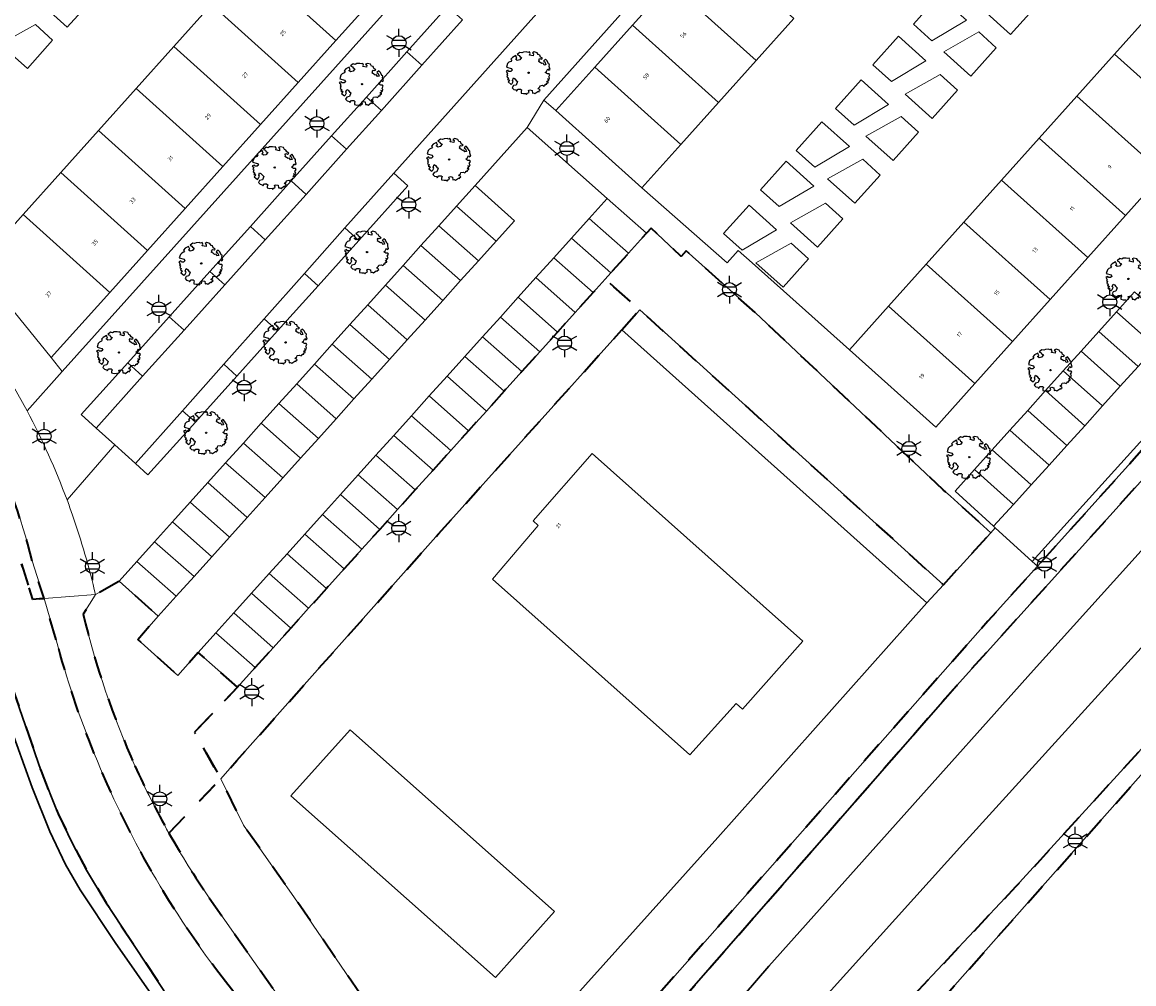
# Model space of a CAD drawing. Extents: x 105780 to 185197, y 477999 to 525027.
# Tile 328 of 562: x 107449 to 107550, y 479243 to 479330. Entities that reach past the tile are written whole.
import ezdxf
from ezdxf.enums import TextEntityAlignment as Align

# ---------------------------------------------------------------- set-up
doc = ezdxf.new("R2010")
doc.units = 0
doc.linetypes.add('XX-HIDDEN', pattern=[4, 2, -2])
for name, color, linetype, lineweight in [('B-GV-GR-BOOM-S', 252, 'Continuous', 25), ('B-GV-GR-MATERIAALGRENS-G', 252, 'XX-HIDDEN', 35), ('B-RO-IE-MEUBILAIR_WEGMEUBILAIR-S', 252, 'Continuous', 25), ('B-WE-GW-WATERGANG_SLOOT_INSTEEK-G', 252, 'Continuous', 30), ('B-XX-KG-KADASTRAAL_BEBOUWING-G', 252, 'Continuous', 20), ('B1-WE-OG-BEBOUWING-T18', 7, 'Continuous', 18), ('B1-WE-OG-TERREIN_ERF-GV', 252, 'Continuous', 18), ('B1-WE-VH-VERHARDING_ASFALT-GV', 252, 'Continuous', 18), ('B1-WE-VH-VERHARDING_BEDRIJFSVLOERPLAAT-GV', 252, 'Continuous', 18), ('B1-WE-VH-VERHARDING_BETONSTRAATSTEEN-GV', 252, 'Continuous', 18)]:
    doc.layers.add(name, color=color, linetype=linetype, lineweight=lineweight)
doc.styles.add('NLCS-ISO', font='NLCS-ISO.ttf')
doc.styles.add('NLCS-ISO-M200-T18', font='NLCS-ISO.ttf', dxfattribs={"height": 0.36})

# ---------------------------------------------------------------- blocks, each defined once
blk = doc.blocks.new('B-SIE-WEG_LICHTMAST-SO')
at = {"ltscale": 0.1}
for p, q in [((0, 1.27), (0, 2.53)), ((-1.1, 0.63), (-2.19, 1.27)), ((1.1, 0.63), (2.19, 1.27)), ((-1.1, -0.63), (-2.19, -1.27)), ((0, -1.27), (0, -2.53)), ((1.1, -0.63), (2.19, -1.27))]:
    blk.add_line(p, q, dxfattribs=at)
at = {"flags": 128}
for points in [[(-1.16, 0.5), (1.16, 0.5)], [(-1.16, -0.5), (1.16, -0.5)]]:
    blk.add_lwpolyline(points, dxfattribs=at)
at = {"ltscale": 0.1}
blk.add_circle((0, 0), 1.27, dxfattribs=at)
at = {"style": 'NLCS-ISO'}
blk.add_attdef('TYPE', text='', height=1.8, dxfattribs=at).set_placement((0, 2.53), align=Align.BOTTOM_CENTER)
blk = doc.blocks.new('B-SGR-BOOM_06')
at = {"linetype": 'Continuous', "flags": 128}
blk.add_lwpolyline([(1.08, 1.41), (1.01, 1.58), (0.88, 1.63), (0.78, 1.81), (0.51, 1.88), (0.34, 1.81), (0.44, 1.71), (0.43, 1.52), (0.09, 1.59), (0.14, 1.73), (0.07, 1.88), (-0.06, 1.84), (-0.19, 1.88), (-0.46, 1.86), (-0.6, 1.79), (-0.78, 1.83), (-1.02, 1.64), (-0.85, 1.56), (-0.8, 1.46), (-0.63, 1.37), (-0.8, 1.16), (-1.02, 1.11), (-1.17, 1.24), (-1.05, 1.29), (-1.15, 1.54), (-1.45, 1.37), (-1.6, 1.21), (-1.52, 1.14), (-1.6, 1.01), (-1.77, 0.94), (-1.89, 0.82), (-2, 0.49), (-1.55, 0.37), (-1.48, 0.22), (-1.6, 0.12), (-1.8, 0.12), (-1.84, 0.22), (-2.04, 0.15), (-1.9, -0.07), (-1.97, -0.15), (-1.89, -0.22), (-1.95, -0.4), (-1.81, -0.47), (-1.89, -0.62), (-1.77, -0.64), (-1.72, -0.68), (-1.85, -0.84), (-1.57, -1.07), (-1.47, -0.97), (-1.38, -0.79), (-1.45, -0.7), (-1.37, -0.47), (-1.25, -0.54), (-1.12, -0.7), (-1, -0.8), (-1.12, -1.12), (-1.37, -1.17), (-1.47, -1.36), (-1.33, -1.51), (-1.13, -1.56), (-1.11, -1.61), (-1.08, -1.66), (-0.93, -1.49), (-0.73, -1.49), (-0.63, -1.56), (-0.68, -1.71), (-0.68, -1.84), (-0.46, -1.89), (-0.24, -1.88), (-0.19, -1.98), (-0.09, -1.86), (0.04, -1.79), (-0.02, -1.6), (0.11, -1.56), (0.31, -1.61), (0.34, -1.84), (0.46, -1.83), (0.58, -1.89), (0.83, -1.69), (0.95, -1.74), (0.93, -1.66), (1.06, -1.59), (0.96, -1.49), (0.85, -1.46), (1.03, -1.29), (1.05, -1.19), (1.26, -1.14), (1.42, -1.22), (1.51, -1.12), (1.51, -1.05), (1.65, -1.05), (1.65, -0.95), (1.78, -0.91), (1.78, -0.82), (1.63, -0.82), (1.82, -0.64), (1.7, -0.57), (1.85, -0.62), (1.9, -0.5), (1.82, -0.37), (1.93, -0.18), (1.87, -0.1), (1.7, -0.1), (1.5, 0.03), (1.63, 0.12), (1.75, 0.34), (1.82, 0.24), (1.95, 0.29), (1.87, 0.57), (1.88, 0.75), (1.8, 0.79), (1.67, 1.06), (1.53, 1.21), (1.35, 1.04), (1.47, 0.97), (1.57, 0.72), (1.41, 0.69), (1.33, 0.85), (1.2, 0.82), (1.06, 0.92), (0.9, 1.01), (0.98, 1.07), (0.93, 1.17), (1.01, 1.27), (1.15, 1.22), (1.26, 1.29)], close=True, dxfattribs=at)
blk.add_circle((0, 0), 0.06)
at = {"style": 'NLCS-ISO'}
blk.add_attdef('SOORT', text='', height=0.3, dxfattribs=at).set_placement((0, -0.36), align=Align.TOP_CENTER)

msp = doc.modelspace()

# ---------------------------------------------------------------- linework, layer by layer
at = {"layer": 'B-GV-GR-MATERIAALGRENS-G', "flags": 128}
for points in [[(107262.464, 479490.731), (107265.484, 479487.874), (107276.024, 479476.633), (107282.415, 479470.567), (107289.304, 479464.029), (107313.697, 479441.546), (107328.536, 479428.194), (107331.815, 479425.074), (107333.032, 479423.818), (107335.502, 479421.583), (107337.831, 479420.22), (107339.202, 479419.134), (107343.12, 479415.59), (107347.434, 479411.594), (107348.805, 479410.199), (107350.016, 479409.073), (107351.385, 479407.711), (107352.713, 479406.2), (107353.992, 479404.361), (107357.176, 479400.211), (107360.52, 479395.451), (107372.137, 479377.787), (107382.056, 479362.868), (107389.063, 479352.502), (107394.873, 479343.654), (107398.748, 479338.043), (107403.269, 479332.187), (107407.701, 479326.815), (107409.868, 479324.452), (107415.029, 479319.133), (107425.588, 479309.612), (107434.103, 479301.631), (107435.645, 479300.049), (107438.144, 479297.231), (107440.241, 479294.003), (107441.695, 479290.303), (107443.801, 479284.619), (107448.306, 479269.672), (107450.841, 479262.238), (107452.4, 479258.38), (107453.723, 479255.666), (107454.963, 479253.305), (107456.738, 479250.337), (107465.75, 479236.64), (107470.317, 479230.185), (107476.847, 479220.593), (107477.588, 479219.427), (107480.009, 479217.206), (107480.785, 479216.318), (107481.314, 479215.499), (107481.926, 479213.985), (107482.185, 479213.038), (107482.526, 479212.135), (107522.681, 479154.299), (107534.708, 479138.373), (107539.591, 479132.147)], [(107597.851, 479318.9), (107573.033, 479290.947), (107567.292, 479287.404), (107568.098, 479286.715), (107568.102, 479286.711), (107568.796, 479286.103), (107572.135, 479289.804), (107572.235, 479289.914), (107573.881, 479288.605), (107577.17, 479292.301), (107578.778, 479294.107), (107580.318, 479295.838), (107581.931, 479297.65), (107583.569, 479299.49), (107585.128, 479301.242), (107586.758, 479303.074), (107588.269, 479304.771), (107589.96, 479306.671), (107591.51, 479308.412), (107593.079, 479310.175), (107594.741, 479312.042), (107596.398, 479313.905), (107597.889, 479315.58), (107599.533, 479317.427), (107602.981, 479321.301), (107604.528, 479323.002), (107602.84, 479324.519), (107593.692, 479332.739), (107588.498, 479333.678), (107563.607, 479305.985), (107540.901, 479280.778), (107536.416, 479275.799), (107499.287, 479233.742), (107493.847, 479227.607), (107493.662, 479227.403), (107492.968, 479226.978), (107492.122, 479226.659), (107491.35, 479226.49), (107490.676, 479226.635), (107489.96, 479227.283), (107489.367, 479228.098), (107489.255, 479228.695), (107488.148, 479229.696), (107473.697, 479250.906), (107469.627, 479256.669), (107469.135, 479257.365), (107467.087, 479261.572), (107462.406, 479256.648)], [(107493.248, 479223.011), (107506.078, 479238.503), (107533.58, 479269.978), (107567.12, 479307.146), (107587.162, 479329.037)], [(107449.072, 479280.983), (107450.089, 479277.783), (107451.114, 479277.86), (107450.036, 479281.253)], [(107452.217, 479274.129), (107451.114, 479277.86), (107450.089, 479277.783), (107449.072, 479280.983)], [(107468.603, 479269.841), (107465.05, 479272.983), (107463.215, 479270.891), (107459.58, 479274.164), (107461.434, 479276.252), (107457.901, 479279.42), (107455.761, 479278.211), (107455.572, 479277.914), (107454.64, 479276.448)], [(107466.034, 479250.809), (107470.09, 479245.053), (107484.274, 479224.978), (107497.992, 479205.564), (107500.101, 479202.244), (107500.185, 479202.128), (107502.747, 479205.184), (107501.239, 479206.528), (107554.669, 479266.9), (107557.684, 479270.307), (107554.172, 479273.355), (107558.207, 479277.819), (107557.166, 479278.757), (107552.233, 479273.198), (107551.558, 479265.646), (107538.961, 479251.814), (107506.371, 479217.178), (107502.355, 479213.708)], [(107462.406, 479256.648), (107467.087, 479261.572), (107464.72, 479265.789), (107468.603, 479269.841)], [(107475.506, 479232.084), (107468.616, 479241.843), (107468.507, 479241.977), (107468.399, 479242.111), (107468.057, 479242.54), (107467.507, 479243.242)]]:
    msp.add_lwpolyline(points, dxfattribs=at)
for points in [[(107515.381, 479303.706), (107509.151, 479309.279), (107508.688, 479308.786), (107505.999, 479311.344), (107505.575, 479310.883), (107503.944, 479309.073), (107502.337, 479307.289), (107501.828, 479306.724), (107504.954, 479303.95), (107532.396, 479279.093), (107536.318, 479283.407), (107536.679, 479283.804), (107533.033, 479287.094), (107532.369, 479287.693)], [(107503.338, 479302.15), (107504.954, 479303.95), (107501.828, 479306.724), (107500.731, 479305.506), (107499.124, 479303.723), (107497.518, 479301.94), (107495.912, 479300.156), (107494.305, 479298.373), (107492.699, 479296.59), (107491.092, 479294.807), (107489.486, 479293.023), (107487.88, 479291.24), (107486.273, 479289.457), (107484.667, 479287.674), (107483.061, 479285.89), (107481.454, 479284.107), (107479.848, 479282.324), (107478.241, 479280.541), (107476.635, 479278.757), (107475.029, 479276.974), (107473.422, 479275.191), (107471.816, 479273.408), (107470.209, 479271.624), (107468.603, 479269.841), (107464.72, 479265.789), (107467.087, 479261.572), (107468.535, 479263.201), (107486.761, 479283.697)]]:
    msp.add_lwpolyline(points, close=True, dxfattribs=at)
for points in [[(107450.036, 479281.253, 0.1206821), (107438.745, 479303.006)], [(107454.64, 479276.448, 0.045162), (107459.329, 479262.74)], [(107455.65, 479263.837, -0.0313912), (107452.217, 479274.129)], [(107467.507, 479243.242, -0.0690891), (107455.65, 479263.837)], [(107459.329, 479262.74, 0.0221669), (107462.406, 479256.648)], [(107462.406, 479256.648, 0.0223334), (107466.034, 479250.809)]]:
    msp.add_lwpolyline(points, format="xyb", dxfattribs=at)
at = {"layer": 'B-WE-GW-WATERGANG_SLOOT_INSTEEK-G', "flags": 128}
for points in [[(107465.75, 479236.64), (107456.738, 479250.337), (107454.963, 479253.305), (107453.723, 479255.666), (107452.4, 479258.38), (107450.841, 479262.238), (107448.306, 479269.672), (107443.801, 479284.619), (107441.695, 479290.303), (107440.241, 479294.003), (107438.144, 479297.231), (107435.645, 479300.049), (107434.103, 479301.631), (107425.588, 479309.612), (107415.029, 479319.133), (107409.868, 479324.452), (107407.701, 479326.815), (107403.269, 479332.187), (107398.748, 479338.043), (107394.873, 479343.654), (107389.063, 479352.502), (107382.056, 479362.868), (107372.137, 479377.787), (107360.52, 479395.451)], [(107587.162, 479329.037), (107567.12, 479307.146), (107533.58, 479269.978), (107506.078, 479238.503), (107493.248, 479223.011)], [(107502.355, 479213.708), (107506.371, 479217.178), (107538.961, 479251.814), (107551.558, 479265.646), (107552.233, 479273.198), (107557.166, 479278.757), (107558.623, 479280.375), (107563.735, 479286.288), (107564.325, 479286.959), (107566.826, 479287.802), (107567.292, 479287.404), (107573.033, 479290.947), (107597.851, 479318.9)], [(107447.958, 479266.549), (107450.052, 479260.783), (107451.65, 479256.798), (107453.068, 479253.812), (107454.37, 479251.519), (107457.552, 479246.751), (107461.474, 479241.158)], [(107461.474, 479241.158), (107457.552, 479246.751), (107454.37, 479251.519), (107453.068, 479253.812), (107451.65, 479256.798), (107450.052, 479260.783), (107447.958, 479266.549)]]:
    msp.add_lwpolyline(points, dxfattribs=at)
for points in [[(107595.03, 479323.219), (107551.74, 479275.029), (107534.15, 479255.644), (107510.097, 479228.949), (107498.52, 479216.368), (107495.838, 479220.473), (107516.611, 479244.623), (107540.538, 479271.366), (107566.108, 479299.725), (107589.468, 479325.691), (107589.416, 479326.482), (107591.303, 479326.665), (107591.325, 479326.402)], [(107551.74, 479275.029), (107595.03, 479323.219), (107591.325, 479326.402), (107591.303, 479326.665), (107589.416, 479326.482), (107589.468, 479325.691), (107566.108, 479299.725), (107540.538, 479271.366), (107516.611, 479244.623), (107495.838, 479220.473), (107498.52, 479216.368), (107510.097, 479228.949), (107534.15, 479255.644)]]:
    msp.add_lwpolyline(points, close=True, dxfattribs=at)
at = {"layer": 'B-XX-KG-KADASTRAAL_BEBOUWING-G', "flags": 128}
for points in [[(107473.054, 479339.13), (107469.648, 479335.334), (107477.478, 479328.312), (107480.883, 479332.108)], [(107511.121, 479337.279), (107507.714, 479333.484), (107515.489, 479326.503), (107518.895, 479330.3)], [(107469.648, 479335.334), (107466.243, 479331.537), (107474.073, 479324.515), (107477.478, 479328.312)], [(107455.503, 479332.045), (107453.938, 479333.475), (107450.761, 479331.693), (107453.215, 479329.493)], [(107507.714, 479333.484), (107504.307, 479329.689), (107512.084, 479322.706), (107515.489, 479326.503)], [(107540.765, 479331.385), (107539.2, 479332.815), (107536.023, 479331.033), (107538.477, 479328.833)], [(107466.243, 479331.537), (107462.837, 479327.741), (107470.667, 479320.718), (107474.073, 479324.515)], [(107532.002, 479332.357), (107529.689, 479329.78), (107531.365, 479328.276), (107534.49, 479330.124)], [(107551.284, 479330.854), (107547.88, 479327.057), (107555.669, 479320.074), (107559.074, 479323.871)], [(107451.894, 479328.313), (107450.329, 479329.743), (107447.152, 479327.961), (107449.606, 479325.76)], [(107504.307, 479329.689), (107500.899, 479325.894), (107508.679, 479318.91), (107512.084, 479322.706)], [(107528.336, 479328.681), (107526.023, 479326.104), (107527.7, 479324.6), (107530.825, 479326.448)], [(107537.173, 479327.636), (107535.608, 479329.067), (107532.431, 479327.284), (107534.885, 479325.084)], [(107462.837, 479327.741), (107459.432, 479323.945), (107467.262, 479316.922), (107470.667, 479320.718)], [(107547.88, 479327.057), (107544.475, 479323.26), (107552.265, 479316.277), (107555.669, 479320.074)], [(107500.899, 479325.894), (107497.363, 479321.955), (107505.144, 479314.968), (107508.679, 479318.91)], [(107524.965, 479324.732), (107522.653, 479322.155), (107524.329, 479320.651), (107527.454, 479322.499)], [(107533.677, 479323.799), (107532.112, 479325.229), (107528.935, 479323.447), (107531.388, 479321.247)], [(107459.432, 479323.945), (107456.026, 479320.148), (107463.857, 479313.125), (107467.262, 479316.922)], [(107544.475, 479323.26), (107541.071, 479319.462), (107548.86, 479312.479), (107552.265, 479316.277)], [(107530.138, 479320), (107528.573, 479321.43), (107525.396, 479319.648), (107527.85, 479317.448)], [(107521.418, 479320.942), (107519.105, 479318.365), (107520.782, 479316.86), (107523.906, 479318.709)], [(107456.026, 479320.148), (107452.621, 479316.352), (107460.452, 479309.328), (107463.857, 479313.125)], [(107541.071, 479319.462), (107537.667, 479315.665), (107545.456, 479308.682), (107548.86, 479312.479)], [(107526.676, 479316.132), (107525.11, 479317.562), (107521.934, 479315.78), (107524.387, 479313.58)], [(107518.195, 479317.377), (107515.882, 479314.8), (107517.559, 479313.296), (107520.683, 479315.144)], [(107452.621, 479316.352), (107449.215, 479312.555), (107457.047, 479305.531), (107460.452, 479309.328)], [(107537.667, 479315.665), (107534.262, 479311.868), (107542.051, 479304.885), (107545.456, 479308.682)], [(107514.84, 479313.416), (107512.527, 479310.839), (107514.203, 479309.335), (107517.328, 479311.183)], [(107523.319, 479312.171), (107521.754, 479313.601), (107518.577, 479311.819), (107521.031, 479309.619)], [(107449.215, 479312.555), (107445.037, 479307.898), (107451.772, 479299.65), (107457.047, 479305.531)], [(107534.262, 479311.868), (107530.858, 479308.07), (107538.647, 479301.087), (107542.051, 479304.885)], [(107520.203, 479308.55), (107518.638, 479309.98), (107515.461, 479308.198), (107517.914, 479305.998)], [(107530.858, 479308.07), (107527.453, 479304.273), (107535.242, 479297.29), (107538.647, 479301.087)], [(107527.453, 479304.273), (107523.915, 479300.326), (107531.704, 479293.344), (107535.242, 479297.29)], [(107513.66, 479268.374), (107514.239, 479267.853), (107519.687, 479274.012), (107500.657, 479290.98), (107495.32, 479284.874), (107495.781, 479284.459), (107491.633, 479279.599), (107509.486, 479263.728)], [(107478.777, 479265.998), (107473.433, 479260.021), (107491.908, 479243.593), (107497.252, 479249.57)]]:
    msp.add_lwpolyline(points, close=True, dxfattribs=at)
at = {"layer": 'B1-WE-OG-TERREIN_ERF-GV', "flags": 128}
for points in [[(107445.037, 479307.898), (107449.215, 479312.555), (107452.621, 479316.352), (107456.026, 479320.148), (107459.432, 479323.945), (107462.837, 479327.741), (107466.243, 479331.537), (107469.648, 479335.334), (107473.054, 479339.13), (107476.459, 479342.926), (107479.865, 479346.723), (107483.271, 479350.519), (107486.676, 479354.315), (107490.082, 479358.112), (107493.487, 479361.908), (107496.893, 479365.704), (107500.298, 479369.501), (107503.704, 479373.297), (107507.109, 479377.093), (107510.5, 479380.873), (107495.673, 479394.185), (107508.901, 479408.918), (107497.25, 479419.527)], [(107530.525, 479361.183), (107496.288, 479322.891), (107497.363, 479321.955), (107500.899, 479325.894), (107504.307, 479329.689), (107507.714, 479333.484)], [(107518.895, 479330.3), (107515.489, 479326.503), (107512.084, 479322.706), (107508.679, 479318.91), (107505.144, 479314.968), (107512.843, 479308.187), (107513.855, 479309.314), (107515.111, 479308.191), (107523.915, 479300.326), (107527.453, 479304.273), (107530.858, 479308.07), (107534.262, 479311.868), (107537.667, 479315.665), (107541.071, 479319.462), (107544.475, 479323.26), (107547.88, 479327.057), (107551.284, 479330.854)]]:
    msp.add_lwpolyline(points, dxfattribs=at)
for points in [[(107519.69, 479372.944), (107518.473, 479374.021), (107514.934, 479370.075), (107511.529, 479366.279), (107508.124, 479362.482), (107504.719, 479358.685), (107501.314, 479354.889), (107497.909, 479351.092), (107494.503, 479347.295), (107491.098, 479343.498), (107487.693, 479339.702), (107484.288, 479335.905), (107480.883, 479332.108), (107477.478, 479328.312), (107474.073, 479324.515), (107470.667, 479320.718), (107467.262, 479316.922), (107463.857, 479313.125), (107460.452, 479309.328), (107457.047, 479305.531), (107451.772, 479299.65), (107452.759, 479298.39)], [(107455.503, 479332.045), (107453.215, 479329.493), (107450.761, 479331.693), (107453.938, 479333.475)], [(107540.765, 479331.385), (107538.477, 479328.833), (107536.023, 479331.033), (107539.2, 479332.815)], [(107532.002, 479332.357), (107534.49, 479330.124), (107531.365, 479328.276), (107529.689, 479329.78)], [(107451.894, 479328.313), (107449.606, 479325.76), (107447.152, 479327.961), (107450.329, 479329.743)], [(107528.336, 479328.681), (107530.825, 479326.448), (107527.7, 479324.6), (107526.023, 479326.104)], [(107537.173, 479327.636), (107534.885, 479325.084), (107532.431, 479327.284), (107535.608, 479329.067)], [(107524.965, 479324.732), (107527.454, 479322.499), (107524.329, 479320.651), (107522.653, 479322.155)], [(107533.677, 479323.799), (107531.388, 479321.247), (107528.935, 479323.447), (107532.112, 479325.229)], [(107530.138, 479320), (107527.85, 479317.448), (107525.396, 479319.648), (107528.573, 479321.43)], [(107521.418, 479320.942), (107523.906, 479318.709), (107520.782, 479316.86), (107519.105, 479318.365)], [(107526.676, 479316.132), (107524.387, 479313.58), (107521.934, 479315.78), (107525.11, 479317.562)], [(107518.195, 479317.377), (107520.683, 479315.144), (107517.559, 479313.296), (107515.882, 479314.8)], [(107514.84, 479313.416), (107517.328, 479311.183), (107514.203, 479309.335), (107512.527, 479310.839)], [(107523.319, 479312.171), (107521.031, 479309.619), (107518.577, 479311.819), (107521.754, 479313.601)], [(107520.203, 479308.55), (107517.914, 479305.998), (107515.461, 479308.198), (107518.638, 479309.98)], [(107504.954, 479303.95), (107503.338, 479302.15), (107530.909, 479277.458), (107532.396, 479279.093)], [(107530.909, 479277.458), (107503.338, 479302.15), (107486.761, 479283.697), (107468.535, 479263.201), (107467.087, 479261.572), (107469.135, 479257.365), (107469.627, 479256.669), (107473.697, 479250.906), (107488.148, 479229.696), (107495.534, 479237.914), (107512.008, 479256.243)], [(107513.66, 479268.374), (107509.486, 479263.728), (107491.633, 479279.599), (107495.781, 479284.459), (107495.32, 479284.874), (107500.657, 479290.98), (107519.687, 479274.012), (107514.239, 479267.853)], [(107536.416, 479275.799), (107540.901, 479280.778), (107540.434, 479281.204), (107537.085, 479284.257), (107536.679, 479283.804), (107536.318, 479283.407), (107532.396, 479279.093), (107530.909, 479277.458), (107512.008, 479256.243), (107495.534, 479237.914), (107488.148, 479229.696), (107489.255, 479228.695), (107489.367, 479228.098), (107489.96, 479227.283), (107490.676, 479226.635), (107491.35, 479226.49), (107492.122, 479226.659), (107492.968, 479226.978), (107493.662, 479227.403), (107493.847, 479227.607), (107499.287, 479233.742)], [(107497.252, 479249.57), (107491.908, 479243.593), (107473.433, 479260.021), (107478.777, 479265.998)]]:
    msp.add_lwpolyline(points, close=True, dxfattribs=at)
at = {"layer": 'B1-WE-VH-VERHARDING_ASFALT-GV', "flags": 128}
for points in [[(107488.944, 479330.154), (107485.262, 479326.053), (107481.607, 479321.98), (107478.448, 479318.462), (107474.793, 479314.39), (107471.111, 479310.289), (107467.455, 479306.216), (107463.773, 479302.115), (107460.026, 479297.941), (107455.827, 479293.263), (107457.5, 479291.747), (107459.377, 479290.049), (107463.628, 479294.832), (107467.356, 479299.026), (107471.017, 479303.145), (107474.653, 479307.235), (107478.314, 479311.354), (107482.723, 479316.315), (107496.174, 479331.316)], [(107550.001, 479298.82), (107548.391, 479297.041), (107546.781, 479295.261), (107545.17, 479293.481), (107543.56, 479291.701), (107541.95, 479289.922), (107540.34, 479288.142), (107538.73, 479286.362), (107536.943, 479284.387), (107537.085, 479284.257), (107540.434, 479281.204), (107563.313, 479306.509)], [(107450.036, 479281.253), (107451.114, 479277.86), (107455.761, 479278.211)], [(107454.64, 479276.448), (107455.572, 479277.914), (107455.761, 479278.211), (107451.114, 479277.86), (107452.217, 479274.129)], [(107470.09, 479245.053), (107466.034, 479250.809)], [(107467.507, 479243.242), (107468.057, 479242.54), (107468.399, 479242.111), (107468.507, 479241.977), (107468.616, 479241.843), (107475.506, 479232.084), (107494.396, 479205.328), (107495.464, 479203.689), (107497.992, 479205.564), (107484.274, 479224.978), (107470.09, 479245.053)]]:
    msp.add_lwpolyline(points, dxfattribs=at)
for points in [[(107488.944, 479330.154), (107487.595, 479331.363), (107483.914, 479327.262), (107485.262, 479326.053)], [(107485.262, 479326.053), (107483.914, 479327.262), (107480.258, 479323.189), (107481.607, 479321.98)], [(107481.607, 479321.98), (107480.258, 479323.189), (107477.1, 479319.671), (107478.448, 479318.462)], [(107484.327, 479294.382), (107485.933, 479296.165), (107487.539, 479297.949), (107489.146, 479299.732), (107490.752, 479301.515), (107492.359, 479303.298), (107493.965, 479305.082), (107495.571, 479306.865), (107497.178, 479308.648), (107498.784, 479310.431), (107500.391, 479312.215), (107502.024, 479314.028), (107494.788, 479320.436), (107490.075, 479315.195), (107493.637, 479312), (107491.977, 479310.158), (107490.371, 479308.375), (107488.765, 479306.592), (107487.158, 479304.808), (107485.552, 479303.025), (107483.945, 479301.242), (107482.339, 479299.459), (107480.733, 479297.675), (107479.126, 479295.892), (107477.52, 479294.109), (107475.913, 479292.326), (107474.307, 479290.542), (107472.701, 479288.759), (107471.094, 479286.976), (107469.488, 479285.193), (107467.881, 479283.409), (107466.275, 479281.626), (107464.669, 479279.843), (107463.062, 479278.06), (107461.434, 479276.252), (107459.58, 479274.164), (107463.215, 479270.891), (107465.05, 479272.983), (107466.656, 479274.766), (107468.263, 479276.55), (107469.869, 479278.333), (107471.476, 479280.116), (107473.082, 479281.899), (107474.688, 479283.683), (107476.295, 479285.466), (107477.901, 479287.249), (107479.508, 479289.032), (107481.114, 479290.816), (107482.72, 479292.599)], [(107478.448, 479318.462), (107477.1, 479319.671), (107473.444, 479315.598), (107474.793, 479314.39)], [(107474.793, 479314.39), (107473.444, 479315.598), (107469.763, 479311.497), (107471.111, 479310.289)], [(107484, 479315.15), (107482.723, 479316.315), (107478.314, 479311.354), (107479.573, 479310.226)], [(107490.075, 479315.195), (107488.394, 479313.327), (107491.977, 479310.158), (107493.637, 479312)], [(107502.024, 479314.028), (107500.391, 479312.215), (107503.944, 479309.073), (107505.575, 479310.883)], [(107488.394, 479313.327), (107486.789, 479311.542), (107490.371, 479308.375), (107491.977, 479310.158)], [(107471.111, 479310.289), (107469.763, 479311.497), (107466.107, 479307.424), (107467.455, 479306.216)], [(107486.789, 479311.542), (107485.185, 479309.758), (107488.765, 479306.592), (107490.371, 479308.375)], [(107500.391, 479312.215), (107498.784, 479310.431), (107502.337, 479307.289), (107503.944, 479309.073)], [(107479.573, 479310.226), (107478.314, 479311.354), (107474.653, 479307.235), (107475.888, 479306.128)], [(107498.784, 479310.431), (107497.178, 479308.648), (107500.731, 479305.506), (107501.828, 479306.724), (107502.337, 479307.289)], [(107485.185, 479309.758), (107483.58, 479307.973), (107487.158, 479304.808), (107488.765, 479306.592)], [(107497.178, 479308.648), (107495.571, 479306.865), (107499.124, 479303.723), (107500.731, 479305.506)], [(107467.455, 479306.216), (107466.107, 479307.424), (107462.426, 479303.323), (107463.773, 479302.115)], [(107483.58, 479307.973), (107481.975, 479306.188), (107485.552, 479303.025), (107487.158, 479304.808)], [(107475.888, 479306.128), (107474.653, 479307.235), (107471.017, 479303.145), (107472.229, 479302.059)], [(107495.571, 479306.865), (107493.965, 479305.082), (107497.518, 479301.94), (107499.124, 479303.723)], [(107481.975, 479306.188), (107480.37, 479304.404), (107483.945, 479301.242), (107485.552, 479303.025)], [(107549.659, 479305.564), (107548.053, 479303.78), (107551.611, 479300.6), (107553.221, 479302.38)], [(107480.37, 479304.404), (107478.765, 479302.619), (107482.339, 479299.459), (107483.945, 479301.242)], [(107493.965, 479305.082), (107492.359, 479303.298), (107495.912, 479300.156), (107497.518, 479301.94)], [(107463.773, 479302.115), (107462.426, 479303.323), (107458.678, 479299.149), (107460.026, 479297.941)], [(107548.053, 479303.78), (107546.448, 479301.997), (107550.001, 479298.82), (107551.611, 479300.6)], [(107472.229, 479302.059), (107471.017, 479303.145), (107467.356, 479299.026), (107468.544, 479297.96)], [(107478.765, 479302.619), (107477.16, 479300.835), (107480.733, 479297.675), (107482.339, 479299.459)], [(107492.359, 479303.298), (107490.752, 479301.515), (107494.305, 479298.373), (107495.912, 479300.156)], [(107490.752, 479301.515), (107489.146, 479299.732), (107492.699, 479296.59), (107494.305, 479298.373)], [(107546.448, 479301.997), (107544.842, 479300.213), (107548.391, 479297.041), (107550.001, 479298.82)], [(107477.16, 479300.835), (107475.555, 479299.05), (107479.126, 479295.892), (107480.733, 479297.675)], [(107489.146, 479299.732), (107487.539, 479297.949), (107491.092, 479294.807), (107492.699, 479296.59)], [(107544.842, 479300.213), (107543.236, 479298.429), (107546.781, 479295.261), (107548.391, 479297.041)], [(107460.026, 479297.941), (107458.678, 479299.149), (107454.485, 479294.478), (107455.827, 479293.263)], [(107468.544, 479297.96), (107467.356, 479299.026), (107463.628, 479294.832), (107464.793, 479293.789)], [(107475.555, 479299.05), (107473.95, 479297.266), (107477.52, 479294.109), (107479.126, 479295.892)], [(107543.236, 479298.429), (107541.63, 479296.646), (107545.17, 479293.481), (107546.781, 479295.261)], [(107487.539, 479297.949), (107485.933, 479296.165), (107489.486, 479293.023), (107491.092, 479294.807)], [(107473.95, 479297.266), (107472.345, 479295.481), (107475.913, 479292.326), (107477.52, 479294.109)], [(107541.63, 479296.646), (107540.024, 479294.862), (107543.56, 479291.701), (107545.17, 479293.481)], [(107472.345, 479295.481), (107470.74, 479293.696), (107474.307, 479290.542), (107475.913, 479292.326)], [(107485.933, 479296.165), (107484.327, 479294.382), (107487.88, 479291.24), (107489.486, 479293.023)], [(107463.628, 479294.832), (107459.377, 479290.049), (107460.509, 479289.024), (107464.793, 479293.789)], [(107484.327, 479294.382), (107482.72, 479292.599), (107486.273, 479289.457), (107487.88, 479291.24)], [(107540.024, 479294.862), (107538.419, 479293.078), (107541.95, 479289.922), (107543.56, 479291.701)], [(107470.74, 479293.696), (107469.135, 479291.912), (107472.701, 479288.759), (107474.307, 479290.542)], [(107482.72, 479292.599), (107481.114, 479290.816), (107484.667, 479287.674), (107486.273, 479289.457)], [(107538.419, 479293.078), (107536.813, 479291.295), (107540.34, 479288.142), (107541.95, 479289.922)], [(107469.135, 479291.912), (107467.53, 479290.127), (107471.094, 479286.976), (107472.701, 479288.759)], [(107536.813, 479291.295), (107535.207, 479289.511), (107538.73, 479286.362), (107540.34, 479288.142)], [(107481.114, 479290.816), (107479.508, 479289.032), (107483.061, 479285.89), (107484.667, 479287.674)], [(107467.53, 479290.127), (107465.926, 479288.343), (107469.488, 479285.193), (107471.094, 479286.976)], [(107535.207, 479289.511), (107533.456, 479287.566), (107536.943, 479284.387), (107538.73, 479286.362)], [(107465.926, 479288.343), (107464.321, 479286.558), (107467.881, 479283.409), (107469.488, 479285.193)], [(107479.508, 479289.032), (107477.901, 479287.249), (107481.454, 479284.107), (107483.061, 479285.89)], [(107477.901, 479287.249), (107476.295, 479285.466), (107479.848, 479282.324), (107481.454, 479284.107)], [(107464.321, 479286.558), (107462.716, 479284.774), (107466.275, 479281.626), (107467.881, 479283.409)], [(107476.295, 479285.466), (107474.688, 479283.683), (107478.241, 479280.541), (107479.848, 479282.324)], [(107462.716, 479284.774), (107461.111, 479282.989), (107464.669, 479279.843), (107466.275, 479281.626)], [(107474.688, 479283.683), (107473.082, 479281.899), (107476.635, 479278.757), (107478.241, 479280.541)], [(107461.111, 479282.989), (107459.506, 479281.205), (107463.062, 479278.06), (107464.669, 479279.843)], [(107473.082, 479281.899), (107471.476, 479280.116), (107475.029, 479276.974), (107476.635, 479278.757)], [(107459.506, 479281.205), (107457.901, 479279.42), (107461.434, 479276.252), (107463.062, 479278.06)], [(107471.476, 479280.116), (107469.869, 479278.333), (107473.422, 479275.191), (107475.029, 479276.974)], [(107469.869, 479278.333), (107468.263, 479276.55), (107471.816, 479273.408), (107473.422, 479275.191)], [(107468.263, 479276.55), (107466.656, 479274.766), (107470.209, 479271.624), (107471.816, 479273.408)], [(107466.656, 479274.766), (107465.05, 479272.983), (107468.603, 479269.841), (107470.209, 479271.624)]]:
    msp.add_lwpolyline(points, close=True, dxfattribs=at)
at = {"layer": 'B1-WE-VH-VERHARDING_ASFALT-GV'}
for points in [[(107449.58, 479294.817, 0.0510718), (107441.893, 479306.316)], [(107438.745, 479303.006, -0.1206821), (107450.036, 479281.253)], [(107453.192, 479286.779, 0.0326076), (107449.58, 479294.817)], [(107453.661, 479285.483, 0.0052696), (107453.192, 479286.779)], [(107455.761, 479278.211, 0.0277656), (107453.661, 479285.483)], [(107459.329, 479262.74, -0.045162), (107454.64, 479276.448)], [(107452.217, 479274.129, 0.0313912), (107455.65, 479263.837)], [(107455.65, 479263.837, 0.0690891), (107467.507, 479243.242)], [(107462.406, 479256.648, -0.0221669), (107459.329, 479262.74)], [(107466.034, 479250.809, -0.0223334), (107462.406, 479256.648)]]:
    msp.add_lwpolyline(points, format="xyb", dxfattribs=at)
at = {"layer": 'B1-WE-VH-VERHARDING_BEDRIJFSVLOERPLAAT-GV', "flags": 128}
msp.add_lwpolyline([(107588.498, 479333.678), (107588.195, 479334.224), (107563.313, 479306.509), (107540.434, 479281.204), (107540.901, 479280.778), (107563.607, 479305.985)], close=True, dxfattribs=at)
at = {"layer": 'B1-WE-VH-VERHARDING_BETONSTRAATSTEEN-GV', "flags": 128}
for points in [[(107494.933, 479339.536), (107498.589, 479343.609), (107502.27, 479347.71), (107505.926, 479351.783), (107509.608, 479355.884), (107513.264, 479359.957), (107516.945, 479364.058), (107520.601, 479368.131), (107524.282, 479372.231), (107527.938, 479376.304), (107533.252, 479382.224), (107530.439, 479384.855), (107519.69, 479372.944), (107452.759, 479298.39), (107449.58, 479294.817)], [(107455.761, 479278.211), (107457.901, 479279.42), (107459.506, 479281.205), (107461.111, 479282.989), (107462.716, 479284.774), (107464.321, 479286.558), (107465.926, 479288.343), (107467.53, 479290.127), (107469.135, 479291.912), (107470.74, 479293.696), (107472.345, 479295.481), (107473.95, 479297.266), (107475.555, 479299.05), (107477.16, 479300.835), (107478.765, 479302.619), (107480.37, 479304.404), (107481.975, 479306.188), (107483.58, 479307.973), (107485.185, 479309.758), (107486.789, 479311.542), (107488.394, 479313.327), (107490.075, 479315.195), (107494.788, 479320.436), (107496.288, 479322.891), (107530.525, 479361.183)], [(107453.192, 479286.779), (107457.5, 479291.747), (107455.827, 479293.263), (107454.485, 479294.478), (107458.678, 479299.149), (107462.426, 479303.323), (107466.107, 479307.424), (107469.763, 479311.497), (107473.444, 479315.598), (107477.1, 479319.671), (107480.258, 479323.189), (107483.914, 479327.262), (107487.595, 479331.363), (107491.251, 479335.435), (107494.933, 479339.536)], [(107496.174, 479331.316), (107482.723, 479316.315), (107484, 479315.15), (107479.573, 479310.226), (107475.888, 479306.128), (107472.229, 479302.059), (107468.544, 479297.96), (107464.793, 479293.789), (107460.509, 479289.024), (107459.377, 479290.049), (107457.5, 479291.747), (107453.192, 479286.779)], [(107449.58, 479294.817), (107452.759, 479298.39), (107451.772, 479299.65), (107445.037, 479307.898), (107441.286, 479312.568), (107433.682, 479321.828), (107430.771, 479325.404)], [(107552.265, 479316.277), (107548.86, 479312.479), (107545.456, 479308.682), (107542.051, 479304.885), (107538.647, 479301.087), (107535.242, 479297.29), (107531.704, 479293.344), (107523.915, 479300.326), (107515.111, 479308.191), (107513.855, 479309.314), (107512.843, 479308.187), (107505.144, 479314.968), (107497.363, 479321.955), (107496.288, 479322.891), (107494.788, 479320.436), (107502.024, 479314.028), (107505.575, 479310.883), (107505.999, 479311.344), (107508.688, 479308.786), (107509.151, 479309.279), (107515.381, 479303.706), (107532.369, 479287.693), (107533.033, 479287.094), (107536.679, 479283.804), (107537.085, 479284.257), (107536.943, 479284.387), (107533.456, 479287.566), (107535.207, 479289.511), (107536.813, 479291.295), (107538.419, 479293.078), (107540.024, 479294.862), (107541.63, 479296.646), (107543.236, 479298.429), (107544.842, 479300.213), (107546.448, 479301.997), (107548.053, 479303.78), (107549.659, 479305.564)], [(107558.164, 479263.807), (107554.669, 479266.9), (107501.239, 479206.528), (107502.747, 479205.184), (107500.185, 479202.128), (107501.703, 479200.023), (107504.703, 479203.44), (107512.524, 479196.635), (107516.887, 479192.81), (107536.143, 479175.643), (107540.452, 479180.513), (107572.568, 479216.797), (107589.713, 479236.136)]]:
    msp.add_lwpolyline(points, dxfattribs=at)
at = {"layer": 'B1-WE-VH-VERHARDING_BETONSTRAATSTEEN-GV'}
for points in [[(107441.893, 479306.316, -0.0510718), (107449.58, 479294.817)], [(107449.58, 479294.817, -0.0326076), (107453.192, 479286.779)], [(107453.192, 479286.779, -0.0052696), (107453.661, 479285.483)], [(107453.661, 479285.483, -0.0277656), (107455.761, 479278.211)]]:
    msp.add_lwpolyline(points, format="xyb", dxfattribs=at)

# ---------------------------------------------------------------- block references
at = {"layer": 'B-GV-GR-BOOM-S', "linetype": 'Continuous', "lineweight": 0}
for p in [(107494.908, 479325.387), (107479.843, 479324.352), (107487.732, 479317.549), (107471.966, 479316.816), (107480.311, 479309.174), (107465.328, 479308.148), (107549.116, 479306.748), (107472.942, 479301.008), (107457.902, 479300.095), (107542.081, 479298.507), (107465.769, 479292.843), (107534.734, 479290.634)]:
    msp.add_blockref('B-SGR-BOOM_06', p, dxfattribs=at)
at = {"layer": 'B-RO-IE-MEUBILAIR_WEGMEUBILAIR-S', "xscale": 0.5, "yscale": 0.5, "zscale": 0.5}
for p in [(107483.195, 479328.091), (107475.783, 479320.788), (107498.371, 479318.538), (107484.074, 479313.459), (107513.069, 479305.775), (107547.431, 479304.659), (107461.498, 479304.032), (107498.16, 479300.948), (107469.202, 479296.946), (107451.122, 479292.526), (107529.292, 479291.423), (107483.169, 479284.21), (107455.489, 479280.777), (107541.543, 479280.953), (107469.893, 479269.406), (107461.573, 479259.741), (107544.314, 479255.952)]:
    msp.add_blockref('B-SIE-WEG_LICHTMAST-SO', p, dxfattribs=at)

# ---------------------------------------------------------------- texts
at = {"layer": 'B1-WE-OG-BEBOUWING-T18', "style": 'NLCS-ISO-M200-T18'}
for s, rotation, p in [('25', 48.1, (107472.697, 479328.972)), ('56', 48.1, (107508.894, 479328.81)), ('27', 48.1, (107469.285, 479325.168)), ('58', 48.1, (107505.534, 479325.068)), ('29', 48.1, (107465.927, 479321.424)), ('60', 48.1, (107502.006, 479321.139)), ('31', 48.1, (107462.526, 479317.632)), ('9', 48.1, (107547.436, 479316.883)), ('33', 48.1, (107459.116, 479313.829)), ('11', 48.1, (107544.04, 479313.095)), ('35', 48.1, (107455.708, 479310.029)), ('13', 48.1, (107540.679, 479309.346)), ('37', 48.1, (107451.52, 479305.36)), ('15', 48.1, (107537.224, 479305.492)), ('17', 48.1, (107533.849, 479301.728)), ('19', 48.1, (107530.454, 479297.942)), ('21', 48.8, (107497.605, 479284.449))]:
    msp.add_text(s, height=0.36, rotation=rotation, dxfattribs=at).set_placement(p, align=Align.MIDDLE)

doc.saveas('drawing.dxf')
